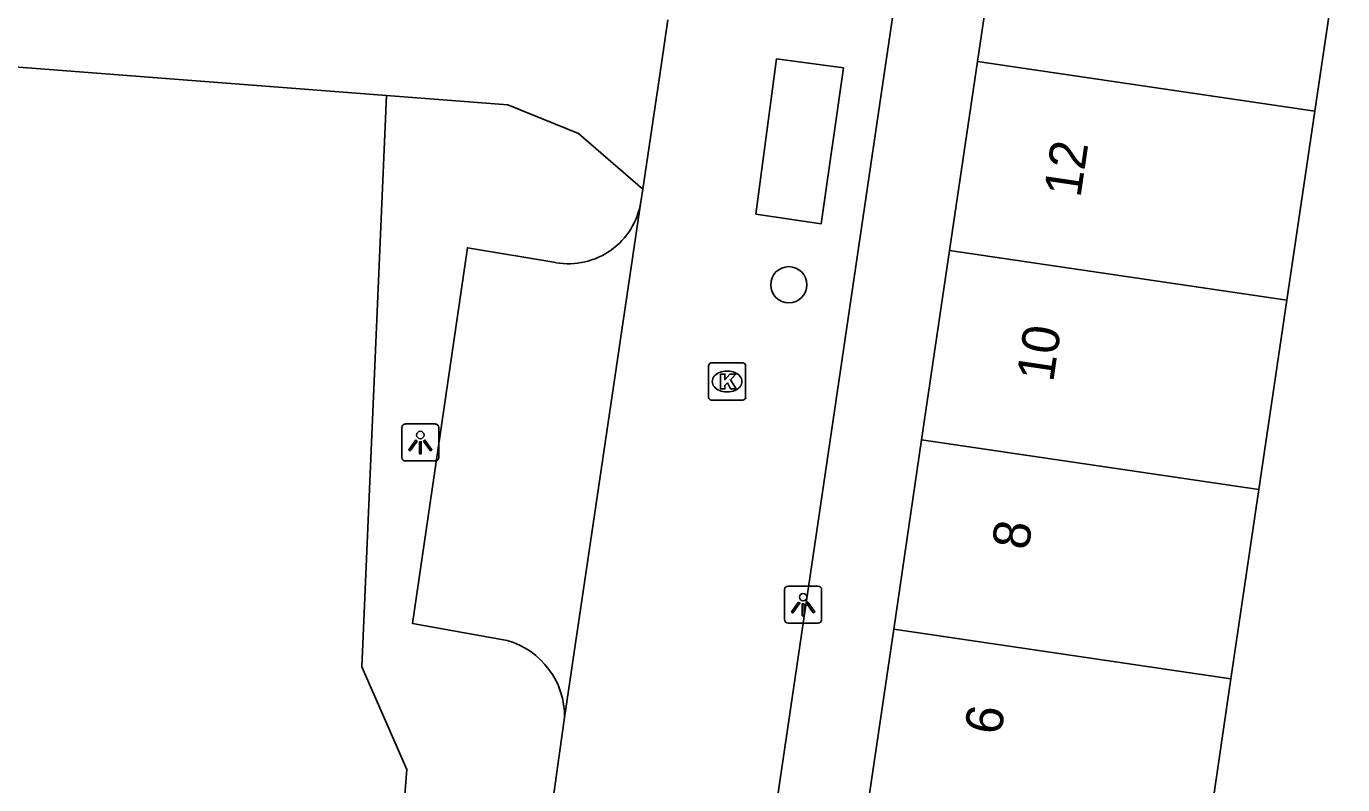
# Model space of a CAD drawing. Extents: x 161087 to 161922, y 382574 to 383873.
# Drawn here: x 161762.33 to 161797.8, y 383341.94 to 383362.38 of the extents above; entities that cross this region are included whole.
import ezdxf

# ---------------------------------------------------------------- set-up
doc = ezdxf.new("R2010")
doc.units = 0
for name, color, linetype in [('IMGEO_Boom', 7, 'Continuous'), ('IMGEO_Groenvoorziening', 7, 'Continuous'), ('IMGEO_Hek', 7, 'Continuous'), ('IMGEO_Kolk', 7, 'Continuous'), ('IMGEO_Lichtpunt', 7, 'Continuous'), ('IMGEO_Pand', 7, 'Continuous'), ('IMGEO_Pand_nummerreeks', 7, 'Continuous'), ('IMGEO_Parkeervlak_open', 7, 'Continuous'), ('IMGEO_Rijbaan_lokaal_open', 7, 'Continuous'), ('IMGEO_Voetpad_open', 7, 'Continuous')]:
    doc.layers.add(name, color=color, linetype=linetype)

msp = doc.modelspace()

# ---------------------------------------------------------------- linework, layer by layer
at = {"layer": 'IMGEO_Boom'}
msp.add_circle((161782.877, 383355.41), 0.489, dxfattribs=at)
at = {"layer": 'IMGEO_Groenvoorziening'}
msp.add_lwpolyline([(161771.041, 383321.617), (161772.037, 383335.418), (161772.583, 383342.342), (161771.376, 383345.115), (161772.039, 383360.511)], dxfattribs=at)
at = {"layer": 'IMGEO_Hek'}
msp.add_lwpolyline([(161772.039, 383360.511), (161771.376, 383345.115), (161772.583, 383342.342), (161772.037, 383335.418)], dxfattribs=at)
at = {"layer": 'IMGEO_Kolk'}
for p, q in [((161780.713, 383352.376), (161780.713, 383353.228)), ((161780.788, 383353.302), (161781.64, 383353.302)), ((161781.201, 383353.082), (161781.226, 383353.082)), ((161781.714, 383353.228), (161781.714, 383352.376)), ((161781.224, 383352.522), (161781.199, 383352.522)), ((161781.64, 383352.302), (161780.788, 383352.302))]:
    msp.add_line(p, q, dxfattribs=at)
for points in [[(161780.713, 383352.376), (161780.713, 383353.228)], [(161780.788, 383353.302), (161781.64, 383353.302)], [(161781.714, 383353.228), (161781.714, 383352.376)], [(161781.034, 383353.002), (161781.157, 383353.002), (161781.157, 383352.851), (161781.287, 383353.002), (161781.451, 383353.002), (161781.305, 383352.851), (161781.458, 383352.602), (161781.306, 383352.602), (161781.221, 383352.766), (161781.157, 383352.699), (161781.157, 383352.602), (161781.034, 383352.602), (161781.034, 383353.002)], [(161781.64, 383352.302), (161780.788, 383352.302)]]:
    msp.add_lwpolyline(points, dxfattribs=at)
for centre, start, end in [((161780.79, 383353.226), 91.552, 178.448), ((161780.79, 383353.226), 91.552, 178.448), ((161781.638, 383353.226), 1.552, 88.448), ((161781.638, 383353.226), 1.552, 88.448), ((161780.79, 383352.378), 181.552, 268.448), ((161780.79, 383352.378), 181.552, 268.448), ((161781.638, 383352.378), 271.552, 358.448), ((161781.638, 383352.378), 271.552, 358.448)]:
    msp.add_arc(centre, 0.0765, start, end, dxfattribs=at)
for centre, major_axis, ratio, start_param, end_param in [((161781.2, 383352.802), (-0.387, 0.002), 0.722429, 4.712389, 7.853982), ((161781.225, 383352.802), (-0.39, 0.002), 0.717154, 1.570796, 4.712389)]:
    msp.add_ellipse(centre, major_axis=major_axis, ratio=ratio, start_param=start_param, end_param=end_param, dxfattribs=at)
at = {"layer": 'IMGEO_Lichtpunt'}
for p, q in [((161773.351, 383351.658), (161772.543, 383351.658)), ((161773.351, 383351.658), (161772.543, 383351.658)), ((161772.449, 383351.563), (161772.449, 383350.756)), ((161772.449, 383351.563), (161772.449, 383350.756)), ((161773.445, 383350.756), (161773.445, 383351.563)), ((161773.445, 383350.756), (161773.445, 383351.563)), ((161772.543, 383350.662), (161773.351, 383350.662)), ((161772.543, 383350.662), (161773.351, 383350.662)), ((161782.764, 383347.193), (161782.764, 383346.386)), ((161782.764, 383347.193), (161782.764, 383346.386)), ((161783.666, 383347.288), (161782.858, 383347.288)), ((161783.666, 383347.288), (161782.858, 383347.288)), ((161783.76, 383346.386), (161783.76, 383347.193)), ((161783.76, 383346.386), (161783.76, 383347.193)), ((161782.858, 383346.292), (161783.666, 383346.292)), ((161782.858, 383346.292), (161783.666, 383346.292))]:
    msp.add_line(p, q, dxfattribs=at)
for points in [[(161772.823, 383351.227), (161772.862, 383351.199), (161772.674, 383350.937), (161772.636, 383350.964), (161772.823, 383351.227)], [(161772.925, 383351.179), (161772.972, 383351.179), (161772.972, 383350.857), (161772.925, 383350.857), (161772.925, 383351.179)], [(161773.035, 383351.199), (161773.073, 383351.226), (161773.26, 383350.964), (161773.221, 383350.936), (161773.035, 383351.199)], [(161783.138, 383346.857), (161783.177, 383346.829), (161782.989, 383346.567), (161782.951, 383346.594), (161783.138, 383346.857)], [(161783.24, 383346.809), (161783.287, 383346.809), (161783.287, 383346.487), (161783.24, 383346.487), (161783.24, 383346.809)], [(161783.35, 383346.829), (161783.388, 383346.856), (161783.575, 383346.594), (161783.536, 383346.566), (161783.35, 383346.829)]]:
    msp.add_lwpolyline(points, dxfattribs=at)
for centre in [(161772.948, 383351.361), (161783.263, 383346.991)]:
    msp.add_circle(centre, 0.0994, dxfattribs=at)
for centre, start, end in [((161772.543, 383351.563), 90, 180), ((161772.543, 383351.563), 90, 180), ((161773.351, 383351.563), 0, 90), ((161773.351, 383351.563), 0, 90), ((161772.543, 383350.756), 180, 270), ((161772.543, 383350.756), 180, 270), ((161773.351, 383350.756), 270, 0), ((161773.351, 383350.756), 270, 360), ((161782.858, 383347.193), 90, 180), ((161782.858, 383347.193), 90, 180), ((161783.666, 383347.193), 0, 90), ((161783.666, 383347.193), 0, 90), ((161782.858, 383346.386), 180, 270), ((161782.858, 383346.386), 180, 270), ((161783.666, 383346.386), 270, 0), ((161783.666, 383346.386), 270, 360)]:
    msp.add_arc(centre, 0.0946, start, end, dxfattribs=at)
at = {"layer": 'IMGEO_Pand'}
for points in [[(161788.713, 383366.532), (161787.961, 383361.432)], [(161797.8, 383365.192), (161797.048, 383360.092)], [(161787.961, 383361.432), (161787.209, 383356.332)], [(161797.048, 383360.092), (161787.961, 383361.432)], [(161797.048, 383360.092), (161796.296, 383354.992)], [(161787.209, 383356.332), (161786.456, 383351.232)], [(161787.209, 383356.332), (161796.296, 383354.992)], [(161796.296, 383354.992), (161795.543, 383349.892)], [(161786.456, 383351.232), (161785.704, 383346.132)], [(161795.543, 383349.892), (161786.456, 383351.232)], [(161795.543, 383349.892), (161794.791, 383344.792)], [(161785.704, 383346.132), (161785.023, 383341.514)], [(161794.791, 383344.792), (161785.704, 383346.132)], [(161794.791, 383344.792), (161794.11, 383340.174)]]:
    msp.add_lwpolyline(points, dxfattribs=at)
at = {"layer": 'IMGEO_Parkeervlak_open'}
msp.add_lwpolyline([(161775.289, 383345.825), (161772.736, 383346.283), (161774.216, 383356.407), (161776.6, 383356.006)], dxfattribs=at)
for centre, radius, start, end in [((161776.936, 383357.957), 1.98, 260.224, 350.8372), ((161774.698, 383343.773), 2.136, 359.1979, 73.923)]:
    msp.add_arc(centre, radius, start, end, dxfattribs=at)
at = {"layer": 'IMGEO_Rijbaan_lokaal_open'}
for points in [[(161780.972, 383330.759), (161789.314, 383387.343)], [(161778.942, 383357.984), (161779.45, 383361.377), (161779.613, 383362.55)], [(161781.988, 383357.311), (161783.75, 383357.055), (161784.353, 383361.257), (161782.545, 383361.498), (161781.988, 383357.311)], [(161778.891, 383357.642), (161778.942, 383357.984)], [(161776.833, 383343.743), (161778.891, 383357.642)], [(161775.899, 383337.084), (161776.833, 383343.743)]]:
    msp.add_lwpolyline(points, dxfattribs=at)
at = {"layer": 'IMGEO_Voetpad_open'}
for points in [[(161772.039, 383360.511), (161750.125, 383362.202)], [(161778.942, 383357.984), (161777.208, 383359.485), (161775.304, 383360.259), (161772.039, 383360.511)]]:
    msp.add_lwpolyline(points, dxfattribs=at)

# ---------------------------------------------------------------- texts
at = {"layer": 'IMGEO_Pand_nummerreeks'}
for s, p in [('12', (161790.732, 383357.736)), ('10', (161789.998, 383352.762)), ('8', (161789.331, 383348.237)), ('6', (161788.595, 383343.253))]:
    msp.add_text(s, height=1, rotation=81.6106, dxfattribs=at).set_placement(p)

doc.saveas('drawing.dxf')
